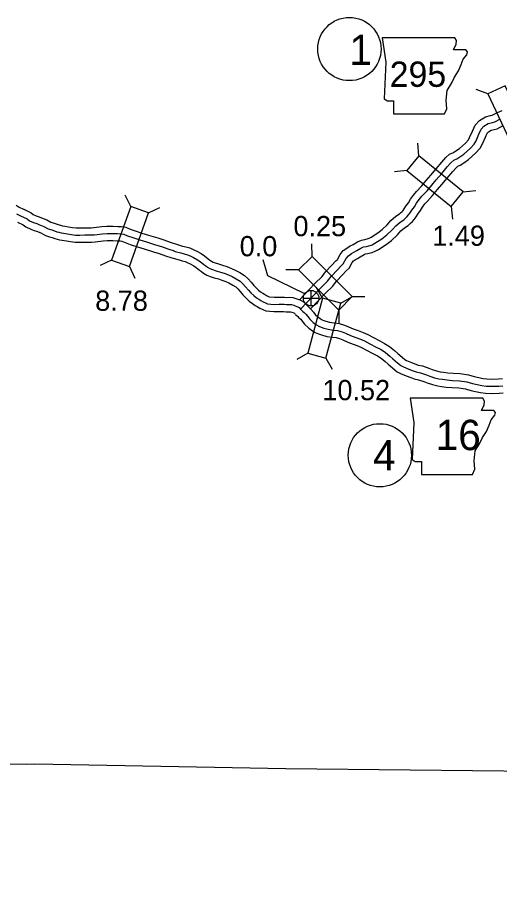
# Model space of a CAD drawing. Extents: x -83719 to 153526, y -11835 to 11446.
# Drawn here: x 8275 to 8611, y -3165 to -2560 of the extents above; entities that cross this region are included whole.
import ezdxf

# ---------------------------------------------------------------- set-up
doc = ezdxf.new("R2010")
doc.units = 0
for name, color, linetype in [('Level 10', 7, 'Continuous'), ('Level 11', 7, 'Continuous'), ('Level 2', 7, 'Continuous'), ('Level 20', 7, 'Continuous'), ('Level 21', 7, 'Continuous'), ('Level 25', 7, 'Continuous'), ('Level 26', 7, 'Continuous'), ('Level 27', 7, 'Continuous'), ('Level 58', 7, 'Continuous'), ('Level 59', 7, 'Continuous')]:
    doc.layers.add(name, color=color, linetype=linetype)

msp = doc.modelspace()

# ---------------------------------------------------------------- linework, layer by layer
at = {"layer": 'Level 10'}
for points in [[(8274.23, -2690.57), (8276.31, -2691.89), (8276.74, -2692.19), (8277.17, -2692.37), (8278.41, -2692.8), (8279.69, -2693.5)], [(8279.45, -2693.38), (8284.54, -2695.8), (8286.04, -2697.03), (8288.05, -2697.87), (8290.22, -2698.73), (8291.85, -2699.32), (8295.47, -2700.82), (8298.29, -2702.26), (8300.56, -2702.96), (8302.66, -2703.69), (8304.11, -2704.26), (8305.1, -2704.53), (8306.47, -2704.81), (8307.96, -2705.15), (8310.57, -2705.53), (8313.4, -2705.97), (8315.89, -2706.3), (8318.54, -2706.3), (8322.03, -2706.28), (8326.39, -2706.29), (8328.21, -2706.19), (8333.73, -2705.44), (8337.31, -2705.22), (8341.57, -2705.24), (8344.83, -2705.35), (8347.48, -2705.47), (8350.37, -2705.94), (8353.49, -2707.15), (8356.87, -2708.35), (8361.69, -2709.96), (8366.24, -2711.3), (8372.72, -2713.36), (8376.91, -2714.65), (8381.24, -2716.3), (8385.63, -2717.67), (8386.4, -2717.95), (8390.02, -2718.97), (8392.27, -2719.49), (8395.13, -2720.32), (8397.32, -2721.27), (8399.9, -2722.53), (8402.95, -2724.27), (8405.21, -2725.69), (8407.83, -2727.79), (8409.05, -2728.71), (8410.08, -2729.47), (8411.26, -2730.16), (8412.62, -2730.71), (8414.86, -2731.47), (8417.73, -2732.29), (8420.68, -2733.2), (8423.97, -2734.5), (8426.58, -2735.68), (8429.84, -2737.41), (8433.12, -2739.42), (8435.59, -2741.7), (8437.61, -2744.07), (8439.53, -2746.34), (8441.13, -2748.13), (8442.74, -2749.7), (8444.15, -2750.77), (8445.71, -2751.72), (8446.98, -2752.51), (8448.35, -2753.31), (8449.78, -2754.01), (8450.28, -2754.2), (8453.83, -2754.6), (8457.1, -2754.45), (8460.81, -2754.54), (8462.47, -2754.67), (8464.11, -2754.64), (8466.69, -2754.79), (8468.84, -2755.41), (8470.16, -2755.84), (8471.58, -2756.44), (8472.49, -2756.92), (8474.13, -2757.81), (8475.63, -2759.38)], [(8275.15, -2702.41), (8279.15, -2704.31), (8280.83, -2705.69), (8284.28, -2707.13), (8286.69, -2708.09), (8288.25, -2708.65), (8291.28, -2709.9), (8294.5, -2711.55), (8297.42, -2712.46), (8299.18, -2713.07), (8300.99, -2713.78), (8302.79, -2714.26), (8304.34, -2714.58), (8306.12, -2714.99), (8309.09, -2715.42), (8311.98, -2715.87), (8315.22, -2716.29), (8318.56, -2716.3), (8322.05, -2716.28), (8326.67, -2716.29), (8329.18, -2716.15), (8334.7, -2715.4), (8337.59, -2715.23), (8341.38, -2715.24), (8344.43, -2715.34), (8346.45, -2715.43), (8347.74, -2715.64), (8350.01, -2716.52), (8353.61, -2717.81), (8358.7, -2719.5), (8363.32, -2720.86), (8369.74, -2722.9), (8373.66, -2724.11), (8377.97, -2725.75), (8382.43, -2727.14), (8383.32, -2727.47), (8387.54, -2728.67), (8389.75, -2729.17), (8391.74, -2729.75), (8393.14, -2730.35), (8395.22, -2731.37), (8397.81, -2732.85), (8399.4, -2733.85), (8401.7, -2735.69), (8403.07, -2736.72), (8404.56, -2737.83), (8406.84, -2739.16), (8409.14, -2740.09), (8411.88, -2741.01), (8414.87, -2741.87), (8417.37, -2742.65), (8420.06, -2743.71), (8422.17, -2744.67), (8424.88, -2746.1), (8427.06, -2747.43), (8428.37, -2748.64), (8429.99, -2750.55), (8431.98, -2752.9), (8433.9, -2755.05), (8436.21, -2757.3), (8438.52, -2759.05), (8440.47, -2760.24), (8441.8, -2761.06), (8443.62, -2762.13), (8445.78, -2763.18), (8447.87, -2764), (8453.5, -2764.63), (8457.22, -2764.46), (8460.3, -2764.53), (8462.16, -2764.68), (8463.91, -2764.65), (8465, -2764.71), (8465.91, -2764.97), (8466.65, -2765.21), (8467.28, -2765.48), (8467.77, -2765.74), (8467.99, -2765.86), (8468.41, -2766.3)], [(8475.43, -2759.18), (8477.38, -2760.99), (8478.04, -2761.78), (8479.33, -2762.87), (8481.03, -2764.97), (8482.23, -2766.56), (8484.08, -2768.32), (8485.76, -2769.44), (8487.08, -2770.22), (8488.37, -2770.86), (8489.63, -2771.27), (8492.31, -2772), (8495.42, -2772.42), (8498.87, -2772.81), (8502.6, -2773.92), (8505.38, -2775.07), (8508.74, -2776.48), (8512.22, -2777.81), (8515.59, -2779.01), (8518.81, -2780.46), (8522.73, -2782.53), (8527.12, -2784.93), (8530.54, -2786.68), (8534.06, -2788.87), (8537.48, -2791.7), (8539.68, -2793.67), (8542.67, -2796.33), (8544.67, -2797.95), (8545.78, -2798.5), (8549.24, -2799.93), (8552.23, -2801.1), (8554.01, -2801.75), (8556.87, -2802.41), (8561.41, -2803.92), (8563.66, -2804.84), (8566.65, -2805.78), (8569.28, -2806.44), (8571.42, -2806.68), (8574.61, -2807.15), (8578.18, -2807.51), (8583.17, -2807.73), (8588.84, -2808.59), (8592.96, -2809.65), (8596.2, -2810.42), (8599.1, -2811.1), (8601.57, -2811.41), (8605.67, -2811.55), (8609.74, -2811.37), (8612.49, -2811.17)], [(8468.62, -2766.5), (8470.12, -2767.89), (8470.92, -2768.85), (8472.15, -2769.9), (8473.16, -2771.14), (8474.75, -2773.24), (8477.81, -2776.16), (8480.45, -2777.92), (8482.32, -2779.02), (8484.56, -2780.13), (8486.75, -2780.86), (8490.32, -2781.82), (8494.19, -2782.35), (8496.87, -2782.65), (8499.26, -2783.36), (8501.53, -2784.29), (8505.01, -2785.77), (8508.77, -2787.2), (8511.85, -2788.29), (8514.41, -2789.45), (8518, -2791.34), (8522.45, -2793.77), (8525.61, -2795.38), (8528.2, -2797.01), (8530.96, -2799.28), (8533.01, -2801.12), (8536.19, -2803.95), (8539.24, -2806.42), (8541.65, -2807.61), (8545.5, -2809.21), (8548.69, -2810.46), (8551.17, -2811.35), (8554.16, -2812.05), (8557.93, -2813.3), (8560.26, -2814.25), (8563.93, -2815.41), (8567.48, -2816.3), (8570.12, -2816.6), (8573.39, -2817.08), (8577.47, -2817.49), (8582.2, -2817.69), (8586.84, -2818.4), (8590.56, -2819.36), (8593.91, -2820.15), (8597.32, -2820.95), (8600.78, -2821.39), (8605.72, -2821.55), (8610.31, -2821.35), (8613.02, -2821.16)]]:
    msp.add_lwpolyline(points, dxfattribs=at)
at = {"layer": 'Level 11'}
for points in [[(8471.32, -2756.34), (8482.09, -2745.1), (8487.02, -2740.15), (8489.51, -2736.99), (8493.92, -2732.24), (8496.69, -2729.38), (8497.77, -2728.26), (8499.68, -2724.97), (8501.83, -2722.06), (8504.92, -2719.9), (8506.7, -2718.88), (8508.63, -2717.81), (8511.76, -2715.94), (8514.45, -2714.8), (8516.79, -2714.37), (8518.43, -2713.93), (8519.16, -2713.78), (8519.81, -2713.53), (8521.16, -2712.76), (8525.8, -2709.79), (8528.81, -2707.47), (8532.23, -2704.15), (8534.9, -2701.21), (8538.47, -2698.26), (8540.9, -2696.63), (8541.67, -2695.99), (8542.68, -2694.96), (8543.37, -2694.19), (8544.26, -2693.02), (8545.38, -2691.27), (8547.06, -2688.87), (8548.58, -2686.41), (8550.68, -2683.5), (8552.81, -2681.01), (8556.34, -2677.19), (8559.57, -2673.35), (8562.66, -2669.56), (8566.52, -2665.24), (8570.35, -2660.7), (8573.15, -2657.5), (8575.79, -2655.05), (8578.38, -2653.81), (8580.92, -2652.36), (8582.56, -2651.12), (8586.8, -2647.33), (8588.82, -2645.12), (8589.63, -2643.58), (8591.61, -2639), (8593.62, -2634.78), (8596.49, -2631.71), (8600.64, -2629.2), (8604.33, -2628.19), (8605.4, -2627.96), (8609.06, -2625.98), (8612.36, -2624.8)], [(8479.26, -2762.51), (8489.25, -2752.09), (8494.52, -2746.79), (8497.12, -2743.49), (8501.18, -2739.12), (8503.89, -2736.32), (8505.81, -2734.32), (8508.04, -2730.48), (8508.9, -2729.32), (8510.28, -2728.36), (8511.62, -2727.59), (8513.63, -2726.47), (8516.3, -2724.88), (8517.34, -2724.44), (8518.99, -2724.14), (8520.75, -2723.66), (8521.95, -2723.41), (8524.09, -2722.6), (8526.34, -2721.32), (8531.57, -2717.97), (8535.37, -2715.04), (8539.42, -2711.11), (8541.82, -2708.46), (8544.45, -2706.29), (8546.88, -2704.66), (8548.45, -2703.36), (8549.97, -2701.8), (8551.09, -2700.57), (8552.47, -2698.74), (8553.69, -2696.83), (8555.41, -2694.37), (8556.9, -2691.97), (8558.55, -2689.68), (8560.29, -2687.65), (8563.83, -2683.81), (8567.27, -2679.73), (8570.26, -2676.06), (8574.08, -2671.79), (8577.93, -2667.22), (8580.33, -2664.49), (8581.49, -2663.41), (8583.04, -2662.67), (8586.43, -2660.73), (8588.92, -2658.84), (8593.82, -2654.45), (8597.07, -2650.93), (8598.67, -2647.88), (8600.71, -2643.13), (8601.98, -2640.48), (8602.85, -2639.55), (8604.63, -2638.48), (8606.73, -2637.9), (8608.93, -2637.42), (8613.13, -2635.14)]]:
    msp.add_lwpolyline(points, dxfattribs=at)
at = {"layer": 'Level 2'}
for points in [[(8281.48, -3079.58), (8199.91, -3078.81), (8106.2, -3077.54), (8106.12, -3165.27)], [(8644.74, -3084.76), (8635.02, -3084.41), (8548.28, -3083.6), (8461.91, -3082.66), (8374.81, -3080.93), (8287.2, -3079.46), (8281.48, -3079.58)]]:
    msp.add_lwpolyline(points, dxfattribs=at)
at = {"layer": 'Level 20'}
for p, q in [((8602.48, -2613.08), (8594.21, -2610.08)), ((8554.47, -2656.18), (8553.58, -2647.43)), ((8546.13, -2666.41), (8537.38, -2667.31)), ((8585.17, -2681.19), (8593.93, -2680.3)), ((8353.85, -2691.56), (8350.08, -2683.61)), ((8366.28, -2695.99), (8374.23, -2692.22)), ((8576.83, -2691.43), (8577.73, -2700.18)), ((8480.03, -2726.21), (8480.01, -2717.41)), ((8340.54, -2728.86), (8332.59, -2732.63)), ((8352.98, -2733.29), (8356.75, -2741.24)), ((8470.71, -2735.56), (8461.91, -2735.57)), ((8487.33, -2755.33), (8482.95, -2747.7)), ((8508.08, -2754.15), (8516.88, -2754.14)), ((8500.08, -2758.76), (8507.71, -2754.38)), ((8498.76, -2763.51), (8498.78, -2772.3)), ((8477.02, -2793.56), (8469.39, -2797.94)), ((8489.76, -2797), (8494.15, -2804.63))]:
    msp.add_line(p, q, dxfattribs=at)
for points in [[(8631.18, -2643.39), (8614.44, -2607.5), (8602.48, -2613.08), (8619.22, -2648.97)], [(8585.17, -2681.19), (8554.47, -2656.18), (8546.13, -2666.41), (8576.83, -2691.43)], [(8353.85, -2691.56), (8340.54, -2728.86), (8352.98, -2733.29), (8366.28, -2695.99)], [(8508.08, -2754.15), (8480.03, -2726.21), (8470.71, -2735.56), (8498.76, -2763.51)], [(8487.33, -2755.33), (8477.02, -2793.56), (8489.76, -2797), (8500.08, -2758.76)]]:
    msp.add_lwpolyline(points, close=True, dxfattribs=at)
at = {"layer": 'Level 21'}
for points in [[(8528.79, -2574.09), (8531.33, -2591.01), (8530.2, -2616.67), (8532.46, -2618.08), (8536.69, -2618.08), (8536.69, -2627.1), (8572.21, -2627.1), (8573.9, -2623.44), (8573.34, -2617.52), (8574.19, -2610.75), (8577.29, -2605.39), (8579.26, -2601.44), (8582.08, -2597.21), (8583.77, -2592.7), (8585.18, -2589.04), (8587.72, -2585.94), (8588.28, -2583.96), (8587.16, -2582.55), (8578.42, -2582.55), (8580.39, -2578.6), (8580.67, -2576.07), (8579.5, -2574.12)], [(8548.25, -2824.88), (8550.79, -2841.8), (8549.66, -2867.46), (8551.92, -2868.87), (8556.15, -2868.87), (8556.15, -2877.89), (8591.68, -2877.89), (8593.37, -2874.22), (8592.8, -2868.3), (8593.65, -2861.54), (8596.75, -2856.18), (8598.73, -2852.23), (8601.55, -2848), (8603.24, -2843.49), (8604.65, -2839.82), (8607.18, -2836.72), (8607.75, -2834.75), (8606.62, -2833.34), (8597.88, -2833.34), (8599.85, -2829.39), (8600.14, -2826.85), (8598.97, -2824.91)]]:
    msp.add_lwpolyline(points, close=True, dxfattribs=at)
at = {"layer": 'Level 25'}
for p, q in [((8445.86, -2728.26), (8449.09, -2739.4)), ((8449.09, -2739.4), (8474.31, -2751.72))]:
    msp.add_line(p, q, dxfattribs=at)
at = {"layer": 'Level 26'}
for p, q in [((8479.42, -2760.68), (8479.42, -2749.84)), ((8474.01, -2755.26), (8484.84, -2755.26))]:
    msp.add_line(p, q, dxfattribs=at)
msp.add_circle((8479.42, -2755.26), 5.42, dxfattribs=at)
at = {"layer": 'Level 27'}
for centre in [(8506.05, -2581.93), (8527.25, -2864.55)]:
    msp.add_circle(centre, 22, dxfattribs=at)
at = {"layer": 'Level 59'}
for points in [[(8472.02, -2762.84), (8485.67, -2748.59), (8490.77, -2743.47), (8493.31, -2740.24), (8497.55, -2735.68), (8500.29, -2732.85), (8501.79, -2731.29), (8503.86, -2727.72), (8505.36, -2725.69), (8507.6, -2724.13), (8509.16, -2723.23), (8511.13, -2722.14), (8514.03, -2720.41), (8515.89, -2719.62), (8517.89, -2719.26), (8519.59, -2718.79), (8520.55, -2718.6), (8521.95, -2718.07), (8523.75, -2717.04), (8528.69, -2713.88), (8532.09, -2711.25), (8535.82, -2707.63), (8538.36, -2704.83), (8541.46, -2702.27), (8543.89, -2700.64), (8545.06, -2699.68), (8546.33, -2698.38), (8547.23, -2697.38), (8548.36, -2695.88), (8549.53, -2694.05), (8551.24, -2691.62), (8552.74, -2689.19), (8554.61, -2686.59), (8556.55, -2684.33), (8560.09, -2680.5), (8563.42, -2676.54), (8566.46, -2672.81), (8570.3, -2668.52), (8574.14, -2663.96), (8576.74, -2661), (8578.64, -2659.23), (8580.71, -2658.24), (8583.67, -2656.54), (8585.74, -2654.98), (8590.31, -2650.89), (8592.95, -2648.03), (8594.15, -2645.73), (8596.16, -2641.06), (8597.8, -2637.63), (8599.67, -2635.63), (8602.63, -2633.84), (8605.53, -2633.05), (8607.16, -2632.69), (8611.09, -2630.56)], [(8274.31, -2696.61), (8275.41, -2697.05), (8276.37, -2697.39), (8277.3, -2697.89)], [(8277.3, -2697.89), (8281.84, -2700.05), (8283.44, -2701.36), (8286.16, -2702.5), (8288.46, -2703.41), (8290.05, -2703.98), (8293.38, -2705.36), (8296.4, -2706.9), (8298.99, -2707.71), (8300.92, -2708.38), (8302.55, -2709.02), (8303.94, -2709.39), (8305.41, -2709.7), (8307.04, -2710.07), (8309.83, -2710.48), (8312.69, -2710.92), (8315.55, -2711.3), (8318.55, -2711.3), (8322.04, -2711.28), (8326.53, -2711.29), (8328.69, -2711.17), (8334.22, -2710.42), (8337.45, -2710.22), (8341.47, -2710.24), (8344.63, -2710.35), (8346.96, -2710.45), (8349.06, -2710.79), (8351.75, -2711.83), (8355.24, -2713.08), (8360.19, -2714.73), (8364.78, -2716.08), (8371.23, -2718.13), (8375.29, -2719.38), (8379.61, -2721.02), (8384.03, -2722.41), (8384.86, -2722.71), (8388.78, -2723.82), (8391.01, -2724.33), (8393.44, -2725.04), (8395.23, -2725.81), (8397.56, -2726.95), (8400.38, -2728.56), (8402.31, -2729.77), (8404.76, -2731.74), (8406.06, -2732.71), (8407.32, -2733.65), (8409.05, -2734.66), (8410.88, -2735.4), (8413.37, -2736.24), (8416.3, -2737.08), (8419.02, -2737.92), (8422.01, -2739.1), (8424.37, -2740.17), (8427.36, -2741.75), (8430.09, -2743.43), (8431.98, -2745.17), (8433.8, -2747.31), (8435.76, -2749.62), (8437.52, -2751.59), (8439.47, -2753.5), (8441.33, -2754.91), (8443.09, -2755.98), (8444.39, -2756.78), (8445.98, -2757.72), (8447.78, -2758.6), (8449.08, -2759.1), (8453.67, -2759.61), (8457.16, -2759.46), (8460.55, -2759.53), (8462.32, -2759.67), (8464.01, -2759.64), (8465.84, -2759.75), (8467.37, -2760.19), (8468.4, -2760.52), (8469.43, -2760.96), (8470.13, -2761.33), (8471.06, -2761.83), (8472.02, -2762.84)], [(8472.02, -2762.84), (8473.75, -2764.44), (8474.48, -2765.31), (8475.74, -2766.39), (8477.1, -2768.06), (8478.49, -2769.9), (8480.95, -2772.24), (8483.11, -2773.68), (8484.7, -2774.62), (8486.46, -2775.49), (8488.19, -2776.07), (8491.32, -2776.91), (8494.81, -2777.39), (8497.87, -2777.73), (8500.93, -2778.64), (8503.45, -2779.68), (8506.88, -2781.12), (8510.5, -2782.5), (8513.72, -2783.65), (8516.61, -2784.96), (8520.37, -2786.94), (8524.79, -2789.35), (8528.08, -2791.03), (8531.13, -2792.94), (8534.22, -2795.49), (8536.34, -2797.39), (8539.43, -2800.14), (8541.95, -2802.18), (8543.71, -2803.05), (8547.37, -2804.57), (8550.46, -2805.78), (8552.59, -2806.55), (8555.51, -2807.23), (8559.67, -2808.61), (8561.96, -2809.55), (8565.29, -2810.59), (8568.38, -2811.37), (8570.77, -2811.64), (8574, -2812.12), (8577.83, -2812.5), (8582.68, -2812.71), (8587.84, -2813.49), (8591.76, -2814.51), (8595.05, -2815.28), (8598.21, -2816.03), (8601.17, -2816.4), (8605.7, -2816.55), (8610.02, -2816.36), (8612.75, -2816.17)]]:
    msp.add_lwpolyline(points, dxfattribs=at)

# ---------------------------------------------------------------- texts
at = {"layer": 'Level 21'}
for s, height, p in [('295', 17.6, (8534.11, -2608.23)), ('16', 21.12, (8566.05, -2860.95))]:
    msp.add_text(s, height=height, dxfattribs=at).set_placement(p)
at = {"layer": 'Level 25'}
msp.add_text('0.0', height=14.08, dxfattribs=at).set_placement((8429.71, -2726.1))
at = {"layer": 'Level 27'}
for s, p in [('1', (8505.98, -2593.1)), ('4', (8522.52, -2875.11))]:
    msp.add_text(s, height=21.12, dxfattribs=at).set_placement(p)
at = {"layer": 'Level 58'}
for s, p in [('0.25', (8467.11, -2712.14)), ('1.49', (8563.7, -2718.82)), ('8.78', (8329.17, -2764.04)), ('10.52', (8487.25, -2826.23))]:
    msp.add_text(s, height=14.08, dxfattribs=at).set_placement(p)

doc.saveas('drawing.dxf')
